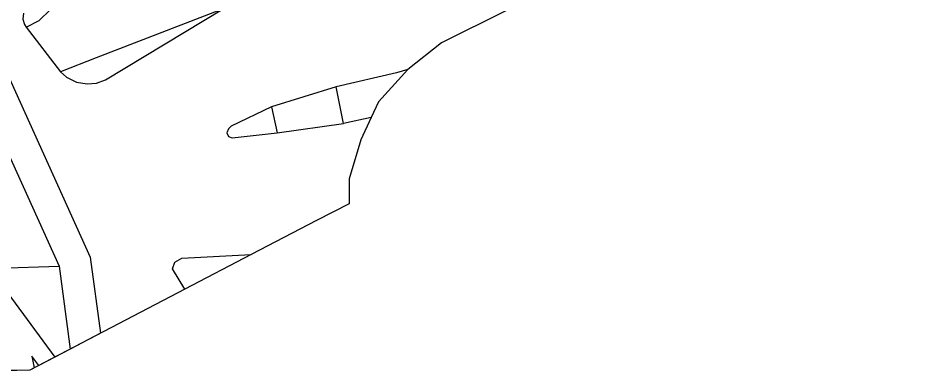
# Model space of a CAD drawing. Extents: x -263423 to -261326, y -1240067 to -1237864.
# Drawn here: x -262617.3 to -262535.9, y -1240045.3 to -1240013.9 of the extents above; entities that cross this region are included whole.
import ezdxf

# ---------------------------------------------------------------- set-up
doc = ezdxf.new("R2010")
doc.units = 0
for name, color, linetype in [('body_kn', 7, 'Continuous'), ('katuz_linie', 7, 'Continuous'), ('kladpar_hranice', 7, 'Continuous'), ('kladpar_plochy', 7, 'Continuous'), ('tarchy_linie', 7, 'Continuous'), ('zappar_hrandruhpozemk', 7, 'Continuous'), ('zuob_linie', 7, 'Continuous'), ('zuob_plochy', 7, 'Continuous')]:
    doc.layers.add(name, color=color, linetype=linetype)

msp = doc.modelspace()

# ---------------------------------------------------------------- linework, layer by layer
at = {"layer": 'body_kn'}
for p, q in [((-262616.88, -1240014.01), (-262616.88, -1240014.01)), ((-262616.73, -1240014.49), (-262616.73, -1240014.49)), ((-262615.4, -1240014.15), (-262615.4, -1240014.15)), ((-262616.58, -1240014.74), (-262616.58, -1240014.74)), ((-262616.58, -1240014.74), (-262616.58, -1240014.74)), ((-262579.57, -1240016.12), (-262579.57, -1240016.12)), ((-262610.34, -1240017.46), (-262610.34, -1240017.46)), ((-262613.51, -1240018.71), (-262613.51, -1240018.71)), ((-262582.55, -1240018.51), (-262582.55, -1240018.51)), ((-262582.55, -1240018.51), (-262582.55, -1240018.51)), ((-262612.98, -1240019.2), (-262612.98, -1240019.2)), ((-262609.51, -1240019.43), (-262609.51, -1240019.43)), ((-262609.51, -1240019.43), (-262609.51, -1240019.43)), ((-262583.56, -1240018.8), (-262583.56, -1240018.8)), ((-262612.09, -1240019.62), (-262612.09, -1240019.62)), ((-262611.13, -1240019.79), (-262611.13, -1240019.79)), ((-262610.31, -1240019.73), (-262610.31, -1240019.73)), ((-262588.94, -1240020.06), (-262588.94, -1240020.06)), ((-262588.94, -1240020.06), (-262588.94, -1240020.06)), ((-262594.7, -1240021.84), (-262594.7, -1240021.84)), ((-262585.18, -1240021.39), (-262585.18, -1240021.39)), ((-262585.83, -1240022.78), (-262585.83, -1240022.78)), ((-262585.83, -1240022.78), (-262585.83, -1240022.78)), ((-262598.29, -1240023.56), (-262598.29, -1240023.56)), ((-262588.29, -1240023.32), (-262588.29, -1240023.32)), ((-262598.68, -1240024.14), (-262598.68, -1240024.14)), ((-262598.55, -1240023.8), (-262598.55, -1240023.8)), ((-262594.19, -1240024.14), (-262594.19, -1240024.14)), ((-262598.54, -1240024.46), (-262598.54, -1240024.46)), ((-262598.22, -1240024.6), (-262598.22, -1240024.6)), ((-262586.75, -1240024.76), (-262586.75, -1240024.76)), ((-262587.8, -1240028.24), (-262587.8, -1240028.24)), ((-262587.78, -1240030.46), (-262587.78, -1240030.46)), ((-262590.71, -1240031.94), (-262590.71, -1240031.94)), ((-262596.52, -1240034.97), (-262596.52, -1240034.97)), ((-262610.86, -1240035.22), (-262610.86, -1240035.22)), ((-262603.32, -1240035.66), (-262603.32, -1240035.66)), ((-262602.71, -1240035.3), (-262602.71, -1240035.3)), ((-262613.63, -1240036.01), (-262613.63, -1240036.01)), ((-262603.52, -1240036.26), (-262603.52, -1240036.26)), ((-262602.44, -1240038.06), (-262602.44, -1240038.06)), ((-262602.44, -1240038.06), (-262602.44, -1240038.06)), ((-262609.96, -1240041.99), (-262609.96, -1240041.99)), ((-262612.65, -1240043.4), (-262612.65, -1240043.4)), ((-262616.07, -1240044.02), (-262616.07, -1240044.02)), ((-262614.02, -1240044.11), (-262614.02, -1240044.11)), ((-262616.25, -1240045.28), (-262616.25, -1240045.28)), ((-262615.86, -1240045.08), (-262615.86, -1240045.08)), ((-262615.45, -1240044.86), (-262615.45, -1240044.86))]:
    msp.add_line(p, q, dxfattribs=at)
at = {"layer": 'katuz_linie'}
msp.add_lwpolyline([(-262517.21, -1239981.31), (-262554.9, -1240002.6), (-262557.41, -1240004.01), (-262573.77, -1240013.25), (-262579.57, -1240016.12), (-262582.55, -1240018.51), (-262585.18, -1240021.39), (-262585.83, -1240022.78), (-262586.75, -1240024.76), (-262587.8, -1240028.24), (-262587.78, -1240030.46), (-262590.71, -1240031.94), (-262596.52, -1240034.97), (-262602.44, -1240038.06), (-262616.25, -1240045.28), (-262618.05, -1240045.31)], dxfattribs=at)
at = {"layer": 'kladpar_hranice'}
msp.add_lwpolyline([(-262517.21, -1239981.31), (-262554.9, -1240002.6), (-262557.41, -1240004.01), (-262573.77, -1240013.25), (-262579.57, -1240016.12), (-262582.55, -1240018.51), (-262585.18, -1240021.39), (-262585.83, -1240022.78), (-262586.75, -1240024.76), (-262587.8, -1240028.24), (-262587.78, -1240030.46), (-262590.71, -1240031.94), (-262596.52, -1240034.97), (-262602.44, -1240038.06), (-262616.25, -1240045.28), (-262618.05, -1240045.31)], dxfattribs=at)
at = {"layer": 'kladpar_plochy'}
msp.add_lwpolyline([(-262517.21, -1239981.31), (-262554.9, -1240002.6), (-262557.41, -1240004.01), (-262573.77, -1240013.25), (-262579.57, -1240016.12), (-262582.55, -1240018.51), (-262585.18, -1240021.39), (-262585.83, -1240022.78), (-262586.75, -1240024.76), (-262587.8, -1240028.24), (-262587.78, -1240030.46), (-262590.71, -1240031.94), (-262596.52, -1240034.97), (-262602.44, -1240038.06), (-262616.25, -1240045.28), (-262618.05, -1240045.31)], dxfattribs=at)
at = {"layer": 'tarchy_linie'}
msp.add_line((-262627.71, -1240036.5), (-262613.63, -1240036.01), dxfattribs=at)
for points in [[(-262507.89, -1239904.21), (-262555.1, -1239926.55), (-262642.45, -1239964.83), (-262627.95, -1239997.45), (-262610.86, -1240035.22), (-262609.96, -1240041.99), (-262612.65, -1240043.4), (-262614.02, -1240044.11), (-262615.45, -1240044.86), (-262616.07, -1240044.02), (-262615.86, -1240045.08), (-262616.25, -1240045.28), (-262617.39, -1240045.3), (-262618.05, -1240045.31), (-262618.95, -1240045.33), (-262620.06, -1240039.75), (-262625.7, -1240040.01), (-262626.56, -1240038.49), (-262627.08, -1240037.59), (-262627.71, -1240036.5), (-262628.66, -1240034.83)], [(-262645.22, -1239965.6), (-262630.55, -1239998.62), (-262613.63, -1240036.01), (-262612.65, -1240043.4)], [(-262666.06, -1239974.47), (-262642.75, -1240005.05), (-262614.02, -1240044.11)]]:
    msp.add_lwpolyline(points, dxfattribs=at)
at = {"layer": 'zappar_hrandruhpozemk'}
for p, q in [((-262599.02, -1240013.09), (-262610.34, -1240017.46)), ((-262609.51, -1240019.43), (-262599.02, -1240013.09)), ((-262610.34, -1240017.46), (-262613.51, -1240018.71)), ((-262588.94, -1240020.06), (-262594.7, -1240021.84)), ((-262585.83, -1240022.78), (-262588.29, -1240023.32)), ((-262602.71, -1240035.3), (-262596.52, -1240034.97))]:
    msp.add_line(p, q, dxfattribs=at)
for points in [[(-262616.8, -1240013.49), (-262616.88, -1240014.01), (-262616.73, -1240014.49), (-262616.58, -1240014.74), (-262615.4, -1240014.15), (-262614.44, -1240013.2)], [(-262616.58, -1240014.74), (-262613.51, -1240018.71), (-262612.98, -1240019.2), (-262612.09, -1240019.62), (-262611.13, -1240019.79), (-262610.31, -1240019.73), (-262609.51, -1240019.43)], [(-262582.55, -1240018.51), (-262583.56, -1240018.8), (-262588.94, -1240020.06)], [(-262594.7, -1240021.84), (-262594.19, -1240024.14), (-262588.29, -1240023.32), (-262588.94, -1240020.06)], [(-262594.7, -1240021.84), (-262598.29, -1240023.56), (-262598.55, -1240023.8), (-262598.68, -1240024.14), (-262598.54, -1240024.46), (-262598.22, -1240024.6), (-262594.19, -1240024.14)], [(-262602.44, -1240038.06), (-262603.52, -1240036.26), (-262603.32, -1240035.66), (-262602.71, -1240035.3)]]:
    msp.add_lwpolyline(points, dxfattribs=at)
at = {"layer": 'zuob_linie'}
msp.add_lwpolyline([(-262517.21, -1239981.31), (-262554.9, -1240002.6), (-262557.41, -1240004.01), (-262573.77, -1240013.25), (-262579.57, -1240016.12), (-262582.55, -1240018.51), (-262585.18, -1240021.39), (-262585.83, -1240022.78), (-262586.75, -1240024.76), (-262587.8, -1240028.24), (-262587.78, -1240030.46), (-262590.71, -1240031.94), (-262596.52, -1240034.97), (-262602.44, -1240038.06), (-262616.25, -1240045.28), (-262618.05, -1240045.31)], dxfattribs=at)
at = {"layer": 'zuob_plochy'}
msp.add_lwpolyline([(-262517.21, -1239981.31), (-262554.9, -1240002.6), (-262557.41, -1240004.01), (-262573.77, -1240013.25), (-262579.57, -1240016.12), (-262582.55, -1240018.51), (-262585.18, -1240021.39), (-262585.83, -1240022.78), (-262586.75, -1240024.76), (-262587.8, -1240028.24), (-262587.78, -1240030.46), (-262590.71, -1240031.94), (-262596.52, -1240034.97), (-262602.44, -1240038.06), (-262616.25, -1240045.28), (-262618.05, -1240045.31)], dxfattribs=at)

doc.saveas('drawing.dxf')
